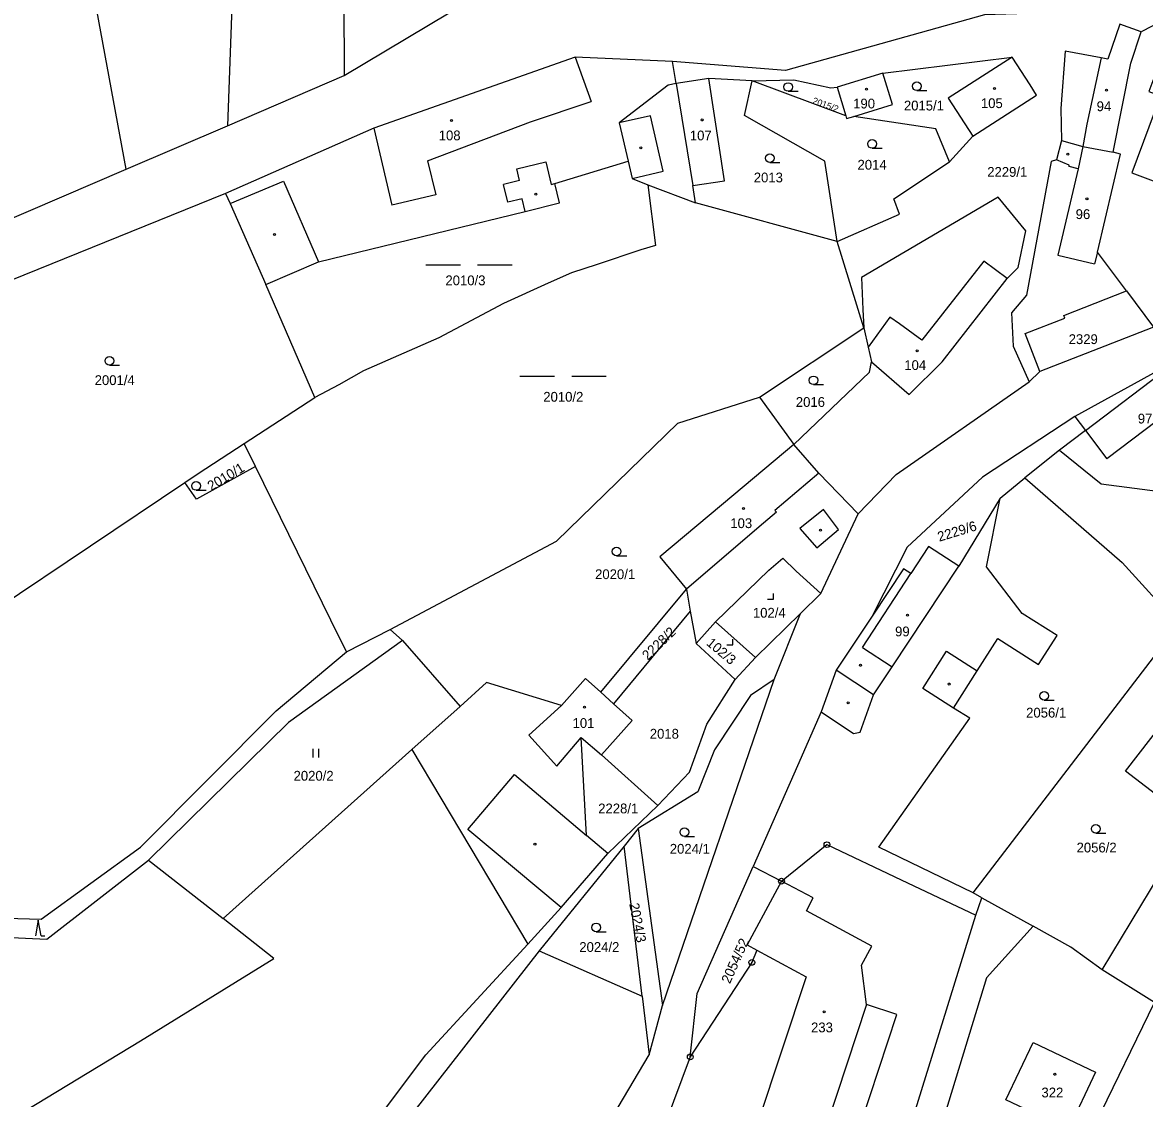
# Model space of a CAD drawing. Extents: x -725728 to -720881, y -1068679 to -1063504.
# Drawn here: x -722064.8 to -721870.1, y -1066793.7 to -1066607 of the extents above; entities that cross this region are included whole.
import ezdxf

# ---------------------------------------------------------------- set-up
doc = ezdxf.new("R2010")
doc.units = 0
for name, color, linetype in [('Hranice parcel', 7, 'Continuous'), ('Parcelní čísla', 7, 'Continuous'), ('Vnitřní kresba', 7, 'Continuous'), ('Značky bodu BP', 7, 'Continuous'), ('Značky budov', 7, 'Continuous'), ('Značky kultur', 7, 'Continuous')]:
    doc.layers.add(name, color=color, linetype=linetype)

msp = doc.modelspace()

# ---------------------------------------------------------------- linework, layer by layer
at = {"layer": 'Hranice parcel'}
for p, q in [((-722046.86, -1066632.49), (-722058.31, -1066570.2)), ((-722027.47, -1066574.55), (-722029.25, -1066624.93)), ((-721867.01, -1066606.72), (-721870.74, -1066608.66)), ((-721951.39, -1066617.64), (-721952.02, -1066613.77)), ((-721915.53, -1066615.83), (-721893.12, -1066613.04)), ((-721915.53, -1066615.83), (-721923.49, -1066618.25)), ((-722029.25, -1066624.93), (-722009.02, -1066616.25)), ((-721945.76, -1066616.77), (-721951.39, -1066617.64)), ((-721938.21, -1066617.14), (-721945.76, -1066616.77)), ((-721921.98, -1066623.22), (-721938.21, -1066617.14)), ((-721923.49, -1066618.25), (-721921.98, -1066623.22)), ((-722046.86, -1066632.49), (-722029.25, -1066624.93)), ((-721899.96, -1066626.77), (-721904.01, -1066631.2)), ((-722087.18, -1066649.8), (-722046.86, -1066632.49)), ((-721956.31, -1066635.17), (-721948.03, -1066638.29)), ((-722029.6, -1066636.72), (-722085.93, -1066659.45)), ((-721923.46, -1066645), (-721948.03, -1066638.29)), ((-721918.86, -1066660), (-721923.46, -1066645)), ((-722014.13, -1066672.08), (-722022.59, -1066652.47)), ((-721873.29, -1066653.6), (-721868.59, -1066659.88)), ((-721936.94, -1066672.01), (-721918.86, -1066660)), ((-721890.17, -1066669.37), (-721888.3, -1066667.6)), ((-722026.38, -1066680.06), (-722014.13, -1066672.08)), ((-721936.94, -1066672.01), (-721931, -1066680.25)), ((-722024.41, -1066684.07), (-722026.38, -1066680.06)), ((-721884.9, -1066681.24), (-721890.94, -1066686.02)), ((-721895.18, -1066689.54), (-721890.94, -1066686.02)), ((-721926.34, -1066706.11), (-721919.82, -1066692.27)), ((-721964.47, -1066723.24), (-721949.61, -1066705.33)), ((-721949.61, -1066705.33), (-721949.01, -1066709.17)), ((-721926.34, -1066706.11), (-721929.85, -1066709.54)), ((-721949.01, -1066709.17), (-721962.27, -1066725.23)), ((-721949.01, -1066709.17), (-721947.92, -1066714.78)), ((-721929.85, -1066709.54), (-721937.67, -1066717.18)), ((-721934.38, -1066721.01), (-721929.85, -1066709.54)), ((-721947.92, -1066714.78), (-721944.59, -1066711.03)), ((-721937.67, -1066717.18), (-721944.59, -1066711.03)), ((-721899.89, -1066758.02), (-721864.23, -1066711.46)), ((-722008.64, -1066716.23), (-722001.03, -1066712.32)), ((-722001.03, -1066712.32), (-721998.91, -1066714.26)), ((-721998.91, -1066714.26), (-721988.92, -1066725.68)), ((-721941.16, -1066721.02), (-721947.92, -1066714.78)), ((-721937.67, -1066717.18), (-721941.16, -1066721.02)), ((-721953.77, -1066777.55), (-721934.38, -1066721.01)), ((-721962.27, -1066725.23), (-721964.47, -1066723.24)), ((-721988.92, -1066725.68), (-721997.27, -1066733.16)), ((-722030.03, -1066762.5), (-721997.27, -1066733.16)), ((-721997.27, -1066733.16), (-721977.17, -1066766.92)), ((-721964.38, -1066734.1), (-721954.61, -1066742.9)), ((-721954.61, -1066742.9), (-721963.26, -1066751.2)), ((-721877.48, -1066771.41), (-721861.07, -1066744.13)), ((-721958.01, -1066746.87), (-721960.46, -1066749.93)), ((-721958.01, -1066746.87), (-721953.77, -1066777.55)), ((-721960.46, -1066749.93), (-721975.18, -1066768.11)), ((-721957.32, -1066775.98), (-721960.46, -1066749.93)), ((-722042.95, -1066752.36), (-722030.03, -1066762.5)), ((-721938.03, -1066753.45), (-721933.14, -1066756)), ((-721898.37, -1066758.91), (-721899.89, -1066758.02)), ((-721899.41, -1066761.89), (-721898.37, -1066758.91)), ((-721898.37, -1066758.91), (-721889.46, -1066763.79)), ((-721922.63, -1066836.68), (-721899.41, -1066761.89)), ((-721975.18, -1066768.11), (-721957.32, -1066775.98)), ((-721868.39, -1066777.08), (-721877.48, -1066771.41)), ((-721956.1, -1066786.15), (-721953.77, -1066777.55)), ((-721882.94, -1066806.81), (-721868.39, -1066777.08)), ((-721925.29, -1066815.99), (-721913.11, -1066779.13)), ((-721948.96, -1066786.49), (-721963.01, -1066823.81))]:
    msp.add_line(p, q, dxfattribs=at)
for points in [[(-722009.19, -1066576.56), (-722009.14, -1066588.88), (-722009.08, -1066603.06), (-722009.02, -1066616.25)], [(-721873.29, -1066597.58), (-721890.48, -1066605.44), (-721897.89, -1066605.71), (-721932.44, -1066615.37), (-721952.02, -1066613.77)], [(-722009.02, -1066616.25), (-721987.24, -1066603.24), (-721981.05, -1066600.85), (-721974.55, -1066599), (-721965, -1066599), (-721960.7, -1066599.73)], [(-721870.74, -1066608.66), (-721874.44, -1066607.32), (-721876.54, -1066613.39), (-721877.65, -1066613.16), (-721883.93, -1066612.01), (-721884.64, -1066621.93), (-721884.55, -1066627.52)], [(-721875.61, -1066629.55), (-721872.5, -1066614.09), (-721870.74, -1066608.66)], [(-721952.02, -1066613.77), (-721968.93, -1066613.05), (-722003.9, -1066625.38), (-722029.6, -1066636.72)], [(-721893.12, -1066613.04), (-721904.2, -1066620.18), (-721899.96, -1066626.77)], [(-721899.96, -1066626.77), (-721888.88, -1066619.63), (-721890.01, -1066617.87), (-721893.12, -1066613.04)], [(-721920.57, -1066623.32), (-721913.87, -1066621.28), (-721915.53, -1066615.83)], [(-721867.38, -1066619.76), (-721872.35, -1066633.09), (-721867.71, -1066634.82), (-721861.35, -1066617.76), (-721868.01, -1066615.28), (-721869.4, -1066619), (-721867.38, -1066619.76)], [(-721951.39, -1066617.64), (-721952.8, -1066617.88), (-721961.29, -1066624.46), (-721959.75, -1066631.08)], [(-721948.03, -1066638.29), (-721948.52, -1066635.33), (-721943.02, -1066634.48), (-721945.76, -1066616.77)], [(-721923.46, -1066645), (-721925.62, -1066631.06), (-721939.55, -1066623.19), (-721938.21, -1066617.14)], [(-721938.21, -1066617.14), (-721930.97, -1066616.99), (-721924.58, -1066618.35), (-721923.49, -1066618.25)], [(-721921.98, -1066623.22), (-721921.83, -1066623.7), (-721920.57, -1066623.32)], [(-721904.01, -1066631.2), (-721906.33, -1066625.45), (-721920.57, -1066623.32)], [(-721884.55, -1066627.52), (-721885.42, -1066630.85), (-721886.33, -1066631.17), (-721890.64, -1066654.36), (-721893.22, -1066657.39), (-721892.91, -1066663.17), (-721890.17, -1066669.37)], [(-721884.55, -1066627.52), (-721880.87, -1066628.56), (-721875.61, -1066629.55)], [(-721873.29, -1066653.6), (-721878.33, -1066646.88), (-721874.32, -1066629.85), (-721875.61, -1066629.55)], [(-722022.59, -1066652.47), (-722013.46, -1066648.58), (-721977.59, -1066639.8), (-721971.63, -1066638.34), (-721972.46, -1066634.95), (-721959.75, -1066631.08)], [(-721959.75, -1066631.08), (-721959.06, -1066634.07), (-721956.31, -1066635.17)], [(-721923.46, -1066645), (-721912.68, -1066640.28), (-721913.66, -1066637.63), (-721904.01, -1066631.2)], [(-721956.31, -1066635.17), (-721954.97, -1066645.74), (-721957.54, -1066646.49), (-721965.11, -1066648.99), (-721969.56, -1066650.48), (-721973.63, -1066652.23), (-721981.39, -1066655.79), (-721992.62, -1066661.75), (-722005.67, -1066667.49), (-722009.93, -1066669.9), (-722014.13, -1066672.08)], [(-722029.6, -1066636.72), (-722028.78, -1066638.41), (-722022.59, -1066652.47)], [(-721917.51, -1066665.9), (-721911.01, -1066671.57), (-721905.24, -1066665.93), (-721893.97, -1066651.46), (-721892.1, -1066649.56), (-721890.74, -1066643.17), (-721895.52, -1066637.34), (-721919.27, -1066651.27), (-721919.01, -1066656.82), (-721918.86, -1066660)], [(-721888.3, -1066667.6), (-721890.88, -1066661.01), (-721883.96, -1066658.3), (-721884.13, -1066657.85), (-721873.29, -1066653.6)], [(-721918.86, -1066660), (-721918.09, -1066663.35), (-721917.51, -1066665.9)], [(-721868.59, -1066659.88), (-721874.68, -1066662.26), (-721888.3, -1066667.6)], [(-721884.9, -1066681.24), (-721877.66, -1066687.05), (-721858.96, -1066689.5), (-721854.11, -1066693.79), (-721851.65, -1066698.53), (-721834.99, -1066711.15), (-721828.73, -1066702.52), (-721825.71, -1066698.78), (-721829.97, -1066695.34), (-721832.49, -1066694.75), (-721835.86, -1066698.74), (-721839.11, -1066695.99), (-721845.14, -1066690.89), (-721843.47, -1066681.76), (-721848.32, -1066677.47), (-721856.46, -1066667.4), (-721859.63, -1066663.67)], [(-721859.63, -1066663.67), (-721863.96, -1066665.34), (-721882.24, -1066675.38)], [(-721931, -1066680.25), (-721917.88, -1066667.71), (-721917.51, -1066665.9)], [(-721919.82, -1066692.27), (-721913.24, -1066685.45), (-721890.17, -1066669.37)], [(-722001.03, -1066712.32), (-721972.18, -1066697.04), (-721951.12, -1066676.57), (-721936.94, -1066672.01)], [(-721882.24, -1066675.38), (-721898.27, -1066685.89), (-721911.36, -1066698.05), (-721917.41, -1066710.02)], [(-721882.24, -1066675.38), (-721880.4, -1066677.81), (-721884.9, -1066681.24)], [(-722036.67, -1066686.81), (-722034.37, -1066685.27), (-722026.38, -1066680.06)], [(-721931, -1066680.25), (-721941.43, -1066688.99), (-721954.27, -1066699.76), (-721949.61, -1066705.33)], [(-721919.82, -1066692.27), (-721926.67, -1066685.24), (-721931, -1066680.25)], [(-722024.41, -1066684.07), (-722034.63, -1066689.75), (-722036.67, -1066686.81)], [(-722008.64, -1066716.23), (-722011.33, -1066710.75), (-722024.41, -1066684.07)], [(-721890.94, -1066686.02), (-721874.01, -1066700.74), (-721864.23, -1066711.46)], [(-722076.34, -1066694.49), (-722069.45, -1066708.8), (-722036.67, -1066686.81)], [(-721895.18, -1066689.54), (-721902.39, -1066701.37), (-721907.62, -1066697.93), (-721910.7, -1066702.61), (-721911.96, -1066701.79), (-721917.41, -1066710.02)], [(-721899.89, -1066758.02), (-721916.23, -1066750.09), (-721900.45, -1066727.71), (-721903.31, -1066725.97), (-721899.16, -1066719.49), (-721895.6, -1066713.91), (-721888.52, -1066718.43), (-721885.31, -1066713.4), (-721891.35, -1066709.54), (-721897.58, -1066701.44), (-721895.18, -1066689.54)], [(-721944.59, -1066711.03), (-721935.34, -1066702.06), (-721932.92, -1066699.96), (-721930.59, -1066702.22), (-721926.34, -1066706.11)], [(-721917.41, -1066710.02), (-721923.65, -1066719.42), (-721926.24, -1066726.65), (-721930.34, -1066736), (-721938.03, -1066753.45)], [(-721998.91, -1066714.26), (-722018.69, -1066728.5), (-722042.95, -1066752.36)], [(-722148.89, -1066791.34), (-722123.66, -1066779.99), (-722106.16, -1066768.91), (-722079.94, -1066762.1), (-722061.59, -1066762.59), (-722044.34, -1066750.08), (-722020.8, -1066726.46), (-722008.64, -1066716.23)], [(-721964.47, -1066723.24), (-721967.12, -1066720.87), (-721971.33, -1066725.55), (-721984.3, -1066721.55), (-721988.92, -1066725.68)], [(-721934.38, -1066721.01), (-721938.5, -1066723.81), (-721944.79, -1066733.22), (-721947.65, -1066740.5), (-721958.01, -1066746.87)], [(-721954.61, -1066742.9), (-721949.1, -1066737.09), (-721946.11, -1066728.75), (-721941.16, -1066721.02)], [(-721964.38, -1066734.1), (-721959.04, -1066728.15), (-721962.27, -1066725.23)], [(-721864.78, -1066743.58), (-721873.42, -1066736.94), (-721864.65, -1066725.6), (-721856.01, -1066732.27), (-721864.78, -1066743.58)], [(-721963.26, -1066751.2), (-721966.97, -1066748.06), (-721967.88, -1066731.1), (-721964.38, -1066734.1)], [(-721933.14, -1066756), (-721925.25, -1066749.67), (-721912.35, -1066755.8), (-721899.41, -1066761.89)], [(-722147.27, -1066793.24), (-722123.07, -1066782.79), (-722105.17, -1066771.64), (-722079.13, -1066765.19), (-722060.62, -1066766.04), (-722042.95, -1066752.36)], [(-721977.17, -1066766.92), (-721971.35, -1066760.59), (-721963.26, -1066751.2)], [(-721948.96, -1066786.49), (-721947.75, -1066775.49), (-721938.03, -1066753.45)], [(-721933.14, -1066756), (-721934.29, -1066758.14), (-721939.1, -1066767.05), (-721937.43, -1066767.96)], [(-721913.11, -1066779.13), (-721918.38, -1066777.39), (-721919.25, -1066770.55), (-721917.44, -1066767.29), (-721928.79, -1066761.13), (-721927.62, -1066758.88), (-721933.14, -1066756)], [(-722147.27, -1066793.24), (-722140.74, -1066800.15), (-722125.22, -1066798.38), (-722095.27, -1066814.52), (-722044.33, -1066783.71), (-722021.21, -1066769.42), (-722030.03, -1066762.5)], [(-721889.46, -1066763.79), (-721897.56, -1066772.75), (-721914.88, -1066829.38), (-721917.99, -1066838.37)], [(-721877.48, -1066771.41), (-721882.96, -1066767.46), (-721889.46, -1066763.79)], [(-722082.63, -1066873.88), (-722051.19, -1066849.38), (-722021.17, -1066821.19), (-721994.83, -1066786.15), (-721977.17, -1066766.92)], [(-721937.43, -1066767.96), (-721938.29, -1066770.1), (-721948.96, -1066786.49)], [(-721937.43, -1066767.96), (-721928.86, -1066772.59), (-721941.44, -1066810.6), (-721930.56, -1066814.23), (-721925.29, -1066815.99)], [(-721975.18, -1066768.11), (-721990.59, -1066787.83), (-722005.52, -1066807.02)], [(-721957.32, -1066775.98), (-721956.86, -1066779.81), (-721956.1, -1066786.15)], [(-721878.65, -1066789.13), (-721883.34, -1066799.08), (-721894.23, -1066793.96), (-721889.48, -1066784.01), (-721878.65, -1066789.13)], [(-721980.69, -1066837.95), (-721979.79, -1066834.37), (-721980.39, -1066827.13), (-721956.1, -1066786.15)]]:
    msp.add_lwpolyline(points, dxfattribs=at)
at = {"layer": 'Vnitřní kresba'}
for p, q in [((-721968.93, -1066613.05), (-721966.15, -1066620.71)), ((-721877.65, -1066613.16), (-721880.14, -1066624.69)), ((-721951.39, -1066617.64), (-721948.52, -1066635.33)), ((-721976.69, -1066624.27), (-721966.15, -1066620.71)), ((-721955.88, -1066623.2), (-721961.29, -1066624.46)), ((-721953.64, -1066632.82), (-721955.88, -1066623.2)), ((-722003.9, -1066625.38), (-722000.74, -1066638.74)), ((-721994.54, -1066631.01), (-721976.69, -1066624.27)), ((-721880.14, -1066624.69), (-721880.87, -1066628.56)), ((-721880.87, -1066628.56), (-721881.65, -1066632.43)), ((-721994.54, -1066631.01), (-721993.14, -1066636.94)), ((-721979.08, -1066632.44), (-721974.05, -1066631.21)), ((-721974.05, -1066631.21), (-721973.09, -1066635.11)), ((-721883.2, -1066631.8), (-721885.42, -1066630.85)), ((-721978.59, -1066634.44), (-721979.08, -1066632.44)), ((-721959.06, -1066634.07), (-721953.64, -1066632.82)), ((-721881.65, -1066632.43), (-721885.18, -1066647.41)), ((-721883.21, -1066632), (-721883.2, -1066631.8)), ((-721881.65, -1066632.43), (-721883.21, -1066632)), ((-722028.78, -1066638.41), (-722019.53, -1066634.56)), ((-722019.53, -1066634.56), (-722013.46, -1066648.58)), ((-721978.59, -1066634.44), (-721981.39, -1066635.13)), ((-721980.63, -1066638.22), (-721981.39, -1066635.13)), ((-721973.09, -1066635.11), (-721972.46, -1066634.95)), ((-721993.14, -1066636.94), (-722000.74, -1066638.74)), ((-721978.13, -1066637.61), (-721980.63, -1066638.22)), ((-721977.59, -1066639.8), (-721978.13, -1066637.61)), ((-721878.33, -1066646.88), (-721878.81, -1066648.91)), ((-721898.04, -1066648.43), (-721908.79, -1066662.14)), ((-721893.97, -1066651.46), (-721898.04, -1066648.43)), ((-721885.18, -1066647.41), (-721878.81, -1066648.91)), ((-721914.31, -1066658.16), (-721918.09, -1066663.35)), ((-721912.69, -1066659.33), (-721914.31, -1066658.16)), ((-721908.79, -1066662.14), (-721912.69, -1066659.33)), ((-721880.4, -1066677.81), (-721863.96, -1066665.34)), ((-721856.46, -1066667.4), (-721876.67, -1066682.73)), ((-721880.4, -1066677.81), (-721876.67, -1066682.73)), ((-721926.67, -1066685.24), (-721934.3, -1066691.71)), ((-721934.02, -1066692), (-721936.99, -1066694.54)), ((-721934.3, -1066691.71), (-721934.02, -1066692)), ((-721925.82, -1066691.55), (-721929.97, -1066694.84)), ((-721923.22, -1066694.99), (-721925.82, -1066691.55)), ((-721936.99, -1066694.54), (-721949.61, -1066705.33)), ((-721929.97, -1066694.84), (-721927, -1066698.17)), ((-721927, -1066698.17), (-721923.22, -1066694.99)), ((-721913.95, -1066718.82), (-721902.39, -1066701.37)), ((-721919.08, -1066715.48), (-721910.7, -1066702.61)), ((-721919.08, -1066715.48), (-721913.95, -1066718.82)), ((-721908.64, -1066722.57), (-721904.49, -1066716.08)), ((-721904.49, -1066716.08), (-721899.16, -1066719.49)), ((-721917.19, -1066723.7), (-721913.95, -1066718.82)), ((-721917.19, -1066723.7), (-721923.65, -1066719.42)), ((-721903.31, -1066725.97), (-721908.64, -1066722.57)), ((-721919.5, -1066730.16), (-721917.19, -1066723.7)), ((-721976.99, -1066730.68), (-721971.33, -1066725.55)), ((-721926.24, -1066726.65), (-721920.64, -1066730.36)), ((-721972.13, -1066736.05), (-721976.99, -1066730.68)), ((-721920.64, -1066730.36), (-721919.5, -1066730.16)), ((-721972.13, -1066736.05), (-721967.88, -1066731.1)), ((-721987.55, -1066747.04), (-721979.48, -1066737.49)), ((-721979.48, -1066737.49), (-721966.97, -1066748.06)), ((-721971.35, -1066760.59), (-721987.55, -1066747.04)), ((-721918.38, -1066777.39), (-721930.56, -1066814.23))]:
    msp.add_line(p, q, dxfattribs=at)
at = {"layer": 'Značky bodu BP'}
for centre, radius in [((-721925.25, -1066749.67), 0.5), ((-721925.25, -1066749.67), 0.0303), ((-721933.14, -1066756), 0.5), ((-721933.14, -1066756), 0.0303), ((-721938.29, -1066770.1), 0.5), ((-721938.29, -1066770.1), 0.0303), ((-721948.96, -1066786.49), 0.5), ((-721948.96, -1066786.49), 0.0303)]:
    msp.add_circle(centre, radius, dxfattribs=at)
at = {"layer": 'Značky budov'}
for centre in [(-721918.4, -1066618.61), (-721896.19, -1066618.47), (-721876.75, -1066618.79), (-721990.41, -1066624.05), (-721946.89, -1066623.94), (-721957.54, -1066628.78), (-721883.47, -1066629.88), (-721975.76, -1066636.82), (-721880.13, -1066637.61), (-722021.1, -1066643.83), (-721909.6, -1066663.99), (-721939.73, -1066691.35), (-721926.38, -1066695.1), (-721911.28, -1066709.85), (-721919.41, -1066718.55), (-721904.05, -1066721.8), (-721921.55, -1066725.05), (-721967.31, -1066725.83), (-721975.91, -1066749.6), (-721925.75, -1066778.69), (-721885.72, -1066789.51)]:
    msp.add_circle(centre, 0.175, dxfattribs=at)
at = {"layer": 'Značky kultur'}
for p, q in [((-721931.97, -1066618.97), (-721930.22, -1066618.97)), ((-721909.67, -1066618.85), (-721907.92, -1066618.85)), ((-721917.43, -1066628.85), (-721915.68, -1066628.85)), ((-721935.17, -1066631.3), (-721933.42, -1066631.3)), ((-721994.86, -1066649.07), (-721988.86, -1066649.07)), ((-721985.86, -1066649.07), (-721979.86, -1066649.07)), ((-722049.76, -1066666.48), (-722048.01, -1066666.48)), ((-721978.53, -1066668.37), (-721972.53, -1066668.37)), ((-721969.53, -1066668.37), (-721963.53, -1066668.37)), ((-721927.58, -1066669.86), (-721925.83, -1066669.86)), ((-722034.72, -1066688.19), (-722032.97, -1066688.19)), ((-721961.74, -1066699.54), (-721959.99, -1066699.54)), ((-721935.54, -1066707.08), (-721934.54, -1066707.08)), ((-721934.54, -1066707.08), (-721934.54, -1066706.08)), ((-721942.6, -1066715.02), (-721941.6, -1066715.02)), ((-721941.6, -1066715.02), (-721941.6, -1066714.02)), ((-721887.56, -1066724.6), (-721885.81, -1066724.6)), ((-722014.39, -1066734.56), (-722014.39, -1066733.06)), ((-722013.39, -1066734.56), (-722013.39, -1066733.06)), ((-721949.99, -1066748.27), (-721948.24, -1066748.27)), ((-721878.62, -1066747.68), (-721876.87, -1066747.68)), ((-722062.1, -1066762.78), (-722062.6, -1066765.46)), ((-722061.6, -1066765.46), (-722062.1, -1066762.78)), ((-722061.6, -1066765.46), (-722060.93, -1066765.46)), ((-721965.3, -1066764.77), (-721963.55, -1066764.77))]:
    msp.add_line(p, q, dxfattribs=at)
for centre in [(-721931.97, -1066618.22), (-721909.67, -1066618.1), (-721917.43, -1066628.1), (-721935.17, -1066630.55), (-722049.76, -1066665.73), (-721927.58, -1066669.11), (-722034.72, -1066687.44), (-721961.74, -1066698.79), (-721887.56, -1066723.85), (-721878.62, -1066746.93), (-721949.99, -1066747.52), (-721965.3, -1066764.02)]:
    msp.add_circle(centre, 0.75, dxfattribs=at)

# ---------------------------------------------------------------- texts
at = {"layer": 'Parcelní čísla'}
for s, height, rotation, p in [('2015/2', 1.14, 340, (-721927.87, -1066621.05)), ('2010/1', 1.7, 31, (-722032.1, -1066688.34)), ('2229/6', 1.7, 17, (-721905.76, -1066697.12)), ('2228/2', 1.7, 44, (-721956.34, -1066717.78)), ('102/3', 1.7, 320, (-721946.29, -1066714.91)), ('2024/3', 1.7, 281, (-721959.57, -1066759.95)), ('2054/52', 1.7, 66, (-721942.09, -1066773.91))]:
    msp.add_text(s, height=height, rotation=rotation, dxfattribs=at).set_placement(p)
for s, p in [('190', (-721920.7, -1066621.94)), ('2015/1', (-721911.9, -1066622.29)), ('105', (-721898.54, -1066621.88)), ('94', (-721878.45, -1066622.41)), ('108', (-721992.61, -1066627.47)), ('107', (-721949.04, -1066627.48)), ('2014', (-721919.95, -1066632.56)), ('2013', (-721937.95, -1066634.77)), ('2229/1', (-721897.44, -1066633.8)), ('96', (-721882.09, -1066641.13)), ('2010/3', (-721991.45, -1066652.62)), ('2329', (-721883.31, -1066662.82)), ('104', (-721911.83, -1066667.32)), ('2001/4', (-722052.31, -1066669.93)), ('2010/2', (-721974.47, -1066672.82)), ('2016', (-721930.65, -1066673.72)), ('97', (-721871.31, -1066676.6)), ('103', (-721942.02, -1066694.75)), ('2020/1', (-721965.48, -1066703.6)), ('102/4', (-721938.1, -1066710.29)), ('99', (-721913.43, -1066713.53)), ('2056/1', (-721890.69, -1066727.62)), ('101', (-721969.39, -1066729.42)), ('2018', (-721955.99, -1066731.28)), ('2020/2', (-722017.8, -1066738.57)), ('2228/1', (-721964.94, -1066744.24)), ('2024/1', (-721952.52, -1066751.24)), ('2056/2', (-721881.94, -1066751.02)), ('2024/2', (-721968.22, -1066768.28)), ('233', (-721928.01, -1066782.23)), ('322', (-721888.03, -1066793.52))]:
    msp.add_text(s, height=1.7, dxfattribs=at).set_placement(p)

doc.saveas('drawing.dxf')
